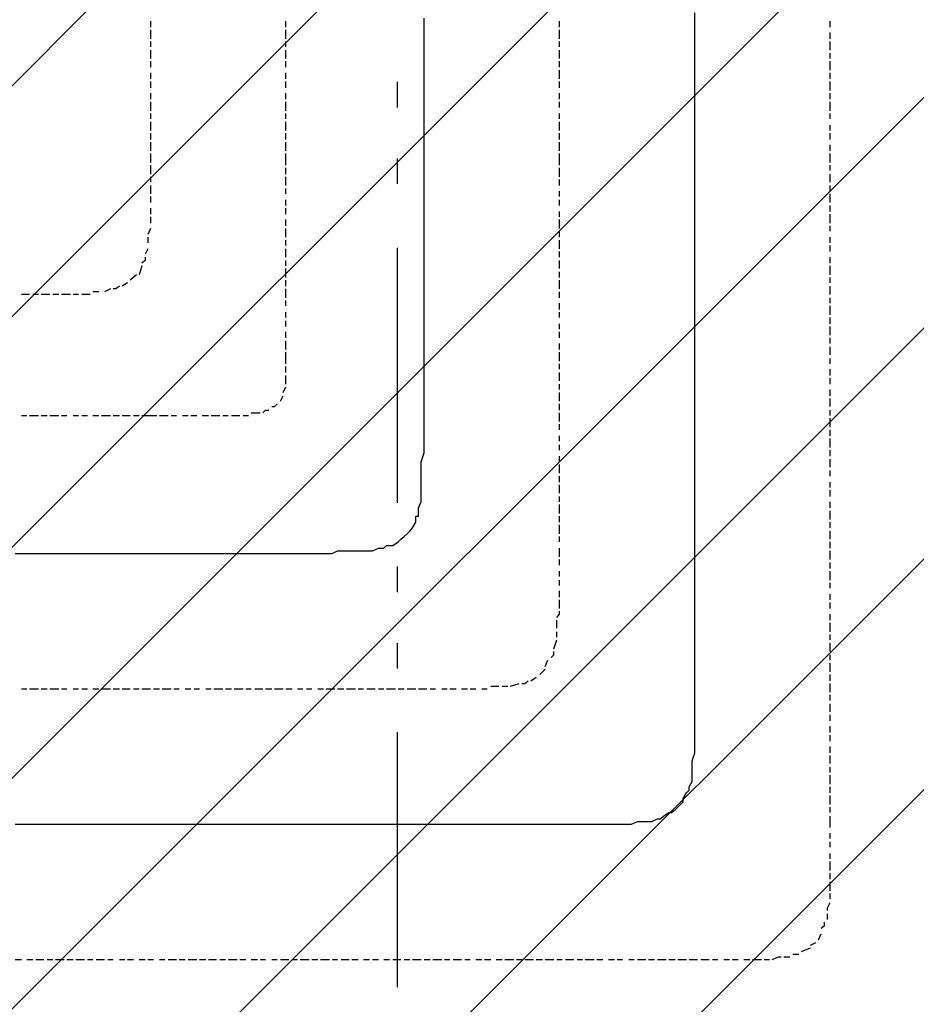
# Model space of a CAD drawing. Extents: x 997 to 109698, y 921 to 94021.
# Tile 626 of 656: x 32042 to 33360, y 48575 to 50023. Entities that reach past the tile are written whole.
import ezdxf

# ---------------------------------------------------------------- set-up
doc = ezdxf.new("R2010")
doc.units = 0
doc.header["$MEASUREMENT"] = 0
for name, color, linetype in [('12', 7, 'CONTINUOUS'), ('28', 7, 'CONTINUOUS'), ('40', 7, 'CONTINUOUS')]:
    doc.layers.add(name, color=color, linetype=linetype)

msp = doc.modelspace()

# ---------------------------------------------------------------- linework, layer by layer
at = {"layer": '12', "color": 5}
for p, q in [((32636.630503, 50015.563401), (32636.630503, 50024.563401)), ((33034.630503, 50020.563401), (33034.630503, 50032.563401)), ((32636.630503, 50007.563401), (32636.630503, 50015.563401)), ((33034.630503, 50015.563401), (33034.630503, 50020.563401)), ((33034.630503, 50007.563401), (33034.630503, 50015.563401)), ((32636.630503, 49994.563401), (32636.630503, 50007.563401)), ((33034.630503, 49999.563401), (33034.630503, 50007.563401)), ((33034.630503, 49986.563401), (33034.630503, 49999.563401)), ((32636.630503, 49986.563401), (32636.630503, 49994.563401)), ((32636.630503, 49977.563401), (32636.630503, 49986.563401)), ((33034.630503, 49977.563401), (33034.630503, 49986.563401)), ((32636.630503, 49965.563401), (32636.630503, 49977.563401)), ((33034.630503, 49969.563401), (33034.630503, 49977.563401)), ((33034.630503, 49956.563401), (33034.630503, 49969.563401)), ((32636.630503, 49956.563401), (32636.630503, 49965.563401)), ((32636.630503, 49948.563401), (32636.630503, 49956.563401)), ((33034.630503, 49948.563401), (33034.630503, 49956.563401)), ((32636.630503, 49935.563401), (32636.630503, 49948.563401)), ((33034.630503, 49935.563401), (33034.630503, 49948.563401)), ((32636.630503, 49927.563401), (32636.630503, 49935.563401)), ((32636.630503, 49918.563401), (32636.630503, 49927.563401)), ((33034.630503, 49927.563401), (33034.630503, 49935.563401)), ((33034.630503, 49918.563401), (33034.630503, 49927.563401)), ((32636.630503, 49905.563401), (32636.630503, 49918.563401)), ((33034.630503, 49905.563401), (33034.630503, 49918.563401)), ((32636.630503, 49897.563401), (32636.630503, 49905.563401)), ((32636.630503, 49884.563401), (32636.630503, 49897.563401)), ((33034.630503, 49897.563401), (33034.630503, 49905.563401)), ((33034.630503, 49888.563401), (33034.630503, 49897.563401)), ((32636.630503, 49876.563401), (32636.630503, 49884.563401)), ((33034.630503, 49876.563401), (33034.630503, 49888.563401)), ((32636.630503, 49867.563401), (32636.630503, 49876.563401)), ((32636.630503, 49855.563401), (32636.630503, 49867.563401)), ((33034.630503, 49867.563401), (33034.630503, 49876.563401)), ((33034.630503, 49859.563401), (33034.630503, 49867.563401)), ((32636.630503, 49846.563401), (32636.630503, 49855.563401)), ((33034.630503, 49846.563401), (33034.630503, 49859.563401)), ((32636.630503, 49838.563401), (32636.630503, 49846.563401)), ((32636.630503, 49825.563401), (32636.630503, 49838.563401)), ((33034.630503, 49838.563401), (33034.630503, 49846.563401)), ((33034.630503, 49825.563401), (33034.630503, 49838.563401)), ((32636.630503, 49817.563401), (32636.630503, 49825.563401)), ((33034.630503, 49817.563401), (33034.630503, 49825.563401)), ((32636.630503, 49808.563401), (32636.630503, 49817.563401)), ((32636.630503, 49795.563401), (32636.630503, 49808.563401)), ((33034.630503, 49808.563401), (33034.630503, 49817.563401)), ((33034.630503, 49795.563401), (33034.630503, 49808.563401)), ((32636.630503, 49787.563401), (32636.630503, 49795.563401)), ((33034.630503, 49787.563401), (33034.630503, 49795.563401)), ((32636.630503, 49774.563401), (32636.630503, 49787.563401)), ((33034.630503, 49778.563401), (33034.630503, 49787.563401)), ((33034.630503, 49766.563401), (33034.630503, 49778.563401)), ((32636.630503, 49766.563401), (32636.630503, 49774.563401)), ((32636.630503, 49757.563401), (32636.630503, 49766.563401)), ((33034.630503, 49757.563401), (33034.630503, 49766.563401)), ((32636.630503, 49745.563401), (32636.630503, 49757.563401)), ((33034.630503, 49749.563401), (33034.630503, 49757.563401)), ((33034.630503, 49736.563401), (33034.630503, 49749.563401)), ((32636.630503, 49736.563401), (32636.630503, 49745.563401)), ((32636.630503, 49728.563401), (32636.630503, 49736.563401)), ((33034.630503, 49728.563401), (33034.630503, 49736.563401)), ((32636.630503, 49715.563401), (32636.630503, 49728.563401)), ((33034.630503, 49715.563401), (33034.630503, 49728.563401)), ((32636.630503, 49706.563401), (32636.630503, 49715.563401)), ((32636.630503, 49698.563401), (32636.630503, 49706.563401)), ((33034.630503, 49706.563401), (33034.630503, 49715.563401)), ((33034.630503, 49698.563401), (33034.630503, 49706.563401)), ((32636.630503, 49685.563401), (32636.630503, 49698.563401)), ((33034.630503, 49685.563401), (33034.630503, 49698.563401)), ((32636.630503, 49677.563401), (32636.630503, 49685.563401)), ((32636.630503, 49664.563401), (32636.630503, 49677.563401)), ((33034.630503, 49677.563401), (33034.630503, 49685.563401)), ((33034.630503, 49668.563401), (33034.630503, 49677.563401)), ((32636.630503, 49656.563401), (32636.630503, 49664.563401)), ((33034.630503, 49656.563401), (33034.630503, 49668.563401)), ((32636.630503, 49647.563401), (32636.630503, 49656.563401)), ((32636.630503, 49635.563401), (32636.630503, 49647.563401)), ((33034.630503, 49647.563401), (33034.630503, 49656.563401)), ((33034.630503, 49639.563401), (33034.630503, 49647.563401)), ((32636.630503, 49626.563401), (32636.630503, 49635.563401)), ((33034.630503, 49626.563401), (33034.630503, 49639.563401)), ((32636.630503, 49618.563401), (32636.630503, 49626.563401)), ((33034.630503, 49618.563401), (33034.630503, 49626.563401)), ((32636.630503, 49609.563401), (32636.630503, 49618.563401)), ((32636.630503, 49596.563401), (32636.630503, 49609.563401)), ((33034.630503, 49605.563401), (33034.630503, 49618.563401)), ((33034.630503, 49596.563401), (33034.630503, 49605.563401)), ((32636.630503, 49588.563401), (32636.630503, 49596.563401)), ((33034.630503, 49588.563401), (33034.630503, 49596.563401)), ((32636.630503, 49575.563401), (32636.630503, 49588.563401)), ((32636.630503, 49567.563401), (32636.630503, 49575.563401)), ((33034.630503, 49575.563401), (33034.630503, 49588.563401)), ((33034.630503, 49567.563401), (33034.630503, 49575.563401)), ((32636.630503, 49558.563401), (32636.630503, 49567.563401)), ((33034.630503, 49558.563401), (33034.630503, 49567.563401)), ((32636.630503, 49546.563401), (32636.630503, 49558.563401)), ((32636.630503, 49537.563401), (32636.630503, 49546.563401)), ((33034.630503, 49546.563401), (33034.630503, 49558.563401)), ((33034.630503, 49537.563401), (33034.630503, 49546.563401)), ((32636.630503, 49529.563401), (32636.630503, 49537.563401)), ((33034.630503, 49529.563401), (33034.630503, 49537.563401)), ((32636.630503, 49516.563401), (32636.630503, 49529.563401)), ((33034.630503, 49516.563401), (33034.630503, 49529.563401)), ((32636.630503, 49508.563401), (32636.630503, 49516.563401)), ((32636.630503, 49499.563401), (32636.630503, 49508.563401)), ((33034.630503, 49508.563401), (33034.630503, 49516.563401)), ((33034.630503, 49495.563401), (33034.630503, 49508.563401)), ((32636.630503, 49486.563401), (32636.630503, 49499.563401)), ((33034.630503, 49486.563401), (33034.630503, 49495.563401)), ((32636.630503, 49478.563401), (32636.630503, 49486.563401)), ((32636.630503, 49465.563401), (32636.630503, 49478.563401)), ((33034.630503, 49478.563401), (33034.630503, 49486.563401)), ((33034.630503, 49465.563401), (33034.630503, 49478.563401)), ((32636.630503, 49457.563401), (32636.630503, 49465.563401)), ((33034.630503, 49457.563401), (33034.630503, 49465.563401)), ((32636.630503, 49448.563401), (32636.630503, 49457.563401)), ((32636.630503, 49440.563401), (32636.630503, 49448.563401)), ((33034.630503, 49448.563401), (33034.630503, 49457.563401)), ((33034.630503, 49436.563401), (33034.630503, 49448.563401)), ((32636.630503, 49431.563401), (32636.630503, 49440.563401)), ((32636.630503, 49423.563401), (32636.630503, 49431.563401)), ((33034.630503, 49427.563401), (33034.630503, 49436.563401)), ((32636.630503, 49414.563401), (32636.630503, 49423.563401)), ((33034.630503, 49419.563401), (33034.630503, 49427.563401)), ((33034.630503, 49406.563401), (33034.630503, 49419.563401)), ((32636.630503, 49402.563401), (32636.630503, 49414.563401)), ((32636.630503, 49393.563401), (32636.630503, 49402.563401)), ((33034.630503, 49397.563401), (33034.630503, 49406.563401)), ((32636.630503, 49385.563401), (32636.630503, 49393.563401)), ((33034.630503, 49389.563401), (33034.630503, 49397.563401)), ((33034.630503, 49376.563401), (33034.630503, 49389.563401)), ((32632.630503, 49372.563401), (32636.630503, 49385.563401)), ((32632.630503, 49364.563401), (32632.630503, 49372.563401)), ((33034.630503, 49368.563401), (33034.630503, 49376.563401)), ((32632.630503, 49351.563401), (32632.630503, 49364.563401)), ((33034.630503, 49355.563401), (33034.630503, 49368.563401)), ((32632.630503, 49342.563401), (32632.630503, 49351.563401)), ((33034.630503, 49347.563401), (33034.630503, 49355.563401)), ((33034.630503, 49338.563401), (33034.630503, 49347.563401)), ((32632.630503, 49334.563401), (32632.630503, 49342.563401)), ((32632.630503, 49321.563401), (32632.630503, 49334.563401)), ((33034.630503, 49326.563401), (33034.630503, 49338.563401)), ((32632.630503, 49313.563401), (32632.630503, 49321.563401)), ((33034.630503, 49317.563401), (33034.630503, 49326.563401)), ((33034.630503, 49309.563401), (33034.630503, 49317.563401)), ((32628.630503, 49304.563401), (32632.630503, 49313.563401)), ((32628.630503, 49292.563401), (32628.630503, 49304.563401)), ((33034.630503, 49296.563401), (33034.630503, 49309.563401)), ((33034.630503, 49287.563401), (33034.630503, 49296.563401)), ((33034.630503, 49279.563401), (33034.630503, 49287.563401)), ((32619.630503, 49275.563401), (32624.630503, 49283.563401)), ((33034.630503, 49266.563401), (33034.630503, 49279.563401)), ((32607.630503, 49262.563401), (32611.630503, 49266.563401)), ((33034.630503, 49258.563401), (33034.630503, 49266.563401)), ((33034.630503, 49245.563401), (33034.630503, 49258.563401)), ((32560.630503, 49241.563401), (32569.630503, 49245.563401)), ((32569.630503, 49245.563401), (32577.630503, 49245.563401)), ((32590.630503, 49249.563401), (32598.630503, 49254.563401)), ((33034.630503, 49237.563401), (33034.630503, 49245.563401)), ((32035.630503, 49237.563401), (32044.630503, 49237.563401)), ((32044.630503, 49237.563401), (32056.630503, 49237.563401)), ((32056.630503, 49237.563401), (32065.630503, 49237.563401)), ((32065.630503, 49237.563401), (32077.630503, 49237.563401)), ((32077.630503, 49237.563401), (32086.630503, 49237.563401)), ((32086.630503, 49237.563401), (32094.630503, 49237.563401)), ((32094.630503, 49237.563401), (32107.630503, 49237.563401)), ((32107.630503, 49237.563401), (32116.630503, 49237.563401)), ((32116.630503, 49237.563401), (32124.630503, 49237.563401)), ((32124.630503, 49237.563401), (32137.630503, 49237.563401)), ((32137.630503, 49237.563401), (32145.630503, 49237.563401)), ((32145.630503, 49237.563401), (32154.630503, 49237.563401)), ((32154.630503, 49237.563401), (32166.630503, 49237.563401)), ((32166.630503, 49237.563401), (32175.630503, 49237.563401)), ((32175.630503, 49237.563401), (32188.630503, 49237.563401)), ((32188.630503, 49237.563401), (32196.630503, 49237.563401)), ((32196.630503, 49237.563401), (32204.630503, 49237.563401)), ((32204.630503, 49237.563401), (32217.630503, 49237.563401)), ((32217.630503, 49237.563401), (32226.630503, 49237.563401)), ((32226.630503, 49237.563401), (32234.630503, 49237.563401)), ((32234.630503, 49237.563401), (32247.630503, 49237.563401)), ((32247.630503, 49237.563401), (32255.630503, 49237.563401)), ((32255.630503, 49237.563401), (32264.630503, 49237.563401)), ((32264.630503, 49237.563401), (32276.630503, 49237.563401)), ((32276.630503, 49237.563401), (32285.630503, 49237.563401)), ((32285.630503, 49237.563401), (32293.630503, 49237.563401)), ((32293.630503, 49237.563401), (32306.630503, 49237.563401)), ((32306.630503, 49237.563401), (32315.630503, 49237.563401)), ((32315.630503, 49237.563401), (32327.630503, 49237.563401)), ((32327.630503, 49237.563401), (32336.630503, 49237.563401)), ((32336.630503, 49237.563401), (32344.630503, 49237.563401)), ((32344.630503, 49237.563401), (32357.630503, 49237.563401)), ((32357.630503, 49237.563401), (32365.630503, 49237.563401)), ((32365.630503, 49237.563401), (32374.630503, 49237.563401)), ((32374.630503, 49237.563401), (32387.630503, 49237.563401)), ((32387.630503, 49237.563401), (32395.630503, 49237.563401)), ((32395.630503, 49237.563401), (32403.630503, 49237.563401)), ((32403.630503, 49237.563401), (32416.630503, 49237.563401)), ((32416.630503, 49237.563401), (32425.630503, 49237.563401)), ((32425.630503, 49237.563401), (32433.630503, 49237.563401)), ((32433.630503, 49237.563401), (32442.630503, 49237.563401)), ((32442.630503, 49237.563401), (32450.630503, 49237.563401)), ((32450.630503, 49237.563401), (32458.630503, 49237.563401)), ((32458.630503, 49237.563401), (32471.630503, 49237.563401)), ((32471.630503, 49237.563401), (32480.630503, 49237.563401)), ((32480.630503, 49237.563401), (32488.630503, 49237.563401)), ((32488.630503, 49237.563401), (32501.630503, 49237.563401)), ((32501.630503, 49237.563401), (32509.630503, 49241.563401)), ((32509.630503, 49241.563401), (32518.630503, 49241.563401)), ((32518.630503, 49241.563401), (32530.630503, 49241.563401)), ((32530.630503, 49241.563401), (32539.630503, 49241.563401)), ((32539.630503, 49241.563401), (32547.630503, 49241.563401)), ((32547.630503, 49241.563401), (32560.630503, 49241.563401)), ((33034.630503, 49228.563401), (33034.630503, 49237.563401)), ((33034.630503, 49215.563401), (33034.630503, 49228.563401)), ((33034.630503, 49207.563401), (33034.630503, 49215.563401)), ((33034.630503, 49198.563401), (33034.630503, 49207.563401)), ((33034.630503, 49186.563401), (33034.630503, 49198.563401)), ((33034.630503, 49177.563401), (33034.630503, 49186.563401)), ((33034.630503, 49169.563401), (33034.630503, 49177.563401)), ((33034.630503, 49156.563401), (33034.630503, 49169.563401)), ((33034.630503, 49148.563401), (33034.630503, 49156.563401)), ((33034.630503, 49135.563401), (33034.630503, 49148.563401)), ((33034.630503, 49127.563401), (33034.630503, 49135.563401)), ((33034.630503, 49118.563401), (33034.630503, 49127.563401)), ((33034.630503, 49105.563401), (33034.630503, 49118.563401)), ((33034.630503, 49097.563401), (33034.630503, 49105.563401)), ((33034.630503, 49088.563401), (33034.630503, 49097.563401)), ((33034.630503, 49076.563401), (33034.630503, 49088.563401)), ((33034.630503, 49067.563401), (33034.630503, 49076.563401)), ((33034.630503, 49059.563401), (33034.630503, 49067.563401)), ((33034.630503, 49046.563401), (33034.630503, 49059.563401)), ((33034.630503, 49038.563401), (33034.630503, 49046.563401)), ((33034.630503, 49033.563401), (33034.630503, 49038.563401)), ((33034.630503, 49025.563401), (33034.630503, 49033.563401)), ((33034.630503, 49012.563401), (33034.630503, 49025.563401)), ((33034.630503, 49004.563401), (33034.630503, 49012.563401)), ((33034.630503, 48991.563401), (33034.630503, 49004.563401)), ((33034.630503, 48983.563401), (33034.630503, 48991.563401)), ((33034.630503, 48974.563401), (33034.630503, 48983.563401)), ((33034.630503, 48961.563401), (33034.630503, 48974.563401)), ((33034.630503, 48953.563401), (33034.630503, 48961.563401)), ((33034.630503, 48944.563401), (33034.630503, 48953.563401)), ((33030.630503, 48932.563401), (33034.630503, 48944.563401)), ((33030.630503, 48923.563401), (33030.630503, 48932.563401)), ((33030.630503, 48915.563401), (33030.630503, 48923.563401)), ((33030.630503, 48902.563401), (33030.630503, 48915.563401)), ((33026.630503, 48894.563401), (33030.630503, 48902.563401)), ((33017.630503, 48877.563401), (33022.630503, 48885.563401)), ((33005.630503, 48860.563401), (33013.630503, 48868.563401)), ((32988.630503, 48851.563401), (32996.630503, 48856.563401)), ((32035.630503, 48839.563401), (32044.630503, 48839.563401)), ((32044.630503, 48839.563401), (32056.630503, 48839.563401)), ((32056.630503, 48839.563401), (32065.630503, 48839.563401)), ((32065.630503, 48839.563401), (32077.630503, 48839.563401)), ((32077.630503, 48839.563401), (32086.630503, 48839.563401)), ((32086.630503, 48839.563401), (32094.630503, 48839.563401)), ((32094.630503, 48839.563401), (32107.630503, 48839.563401)), ((32107.630503, 48839.563401), (32116.630503, 48839.563401)), ((32116.630503, 48839.563401), (32124.630503, 48839.563401)), ((32124.630503, 48839.563401), (32137.630503, 48839.563401)), ((32137.630503, 48839.563401), (32145.630503, 48839.563401)), ((32145.630503, 48839.563401), (32154.630503, 48839.563401)), ((32154.630503, 48839.563401), (32166.630503, 48839.563401)), ((32166.630503, 48839.563401), (32175.630503, 48839.563401)), ((32175.630503, 48839.563401), (32188.630503, 48839.563401)), ((32188.630503, 48839.563401), (32196.630503, 48839.563401)), ((32196.630503, 48839.563401), (32204.630503, 48839.563401)), ((32204.630503, 48839.563401), (32217.630503, 48839.563401)), ((32217.630503, 48839.563401), (32226.630503, 48839.563401)), ((32226.630503, 48839.563401), (32234.630503, 48839.563401)), ((32234.630503, 48839.563401), (32247.630503, 48839.563401)), ((32247.630503, 48839.563401), (32255.630503, 48839.563401)), ((32255.630503, 48839.563401), (32264.630503, 48839.563401)), ((32264.630503, 48839.563401), (32276.630503, 48839.563401)), ((32276.630503, 48839.563401), (32285.630503, 48839.563401)), ((32285.630503, 48839.563401), (32293.630503, 48839.563401)), ((32293.630503, 48839.563401), (32306.630503, 48839.563401)), ((32306.630503, 48839.563401), (32315.630503, 48839.563401)), ((32315.630503, 48839.563401), (32327.630503, 48839.563401)), ((32327.630503, 48839.563401), (32336.630503, 48839.563401)), ((32336.630503, 48839.563401), (32344.630503, 48839.563401)), ((32344.630503, 48839.563401), (32357.630503, 48839.563401)), ((32357.630503, 48839.563401), (32365.630503, 48839.563401)), ((32365.630503, 48839.563401), (32374.630503, 48839.563401)), ((32374.630503, 48839.563401), (32387.630503, 48839.563401)), ((32387.630503, 48839.563401), (32395.630503, 48839.563401)), ((32395.630503, 48839.563401), (32403.630503, 48839.563401)), ((32403.630503, 48839.563401), (32416.630503, 48839.563401)), ((32416.630503, 48839.563401), (32425.630503, 48839.563401)), ((32425.630503, 48839.563401), (32437.630503, 48839.563401)), ((32437.630503, 48839.563401), (32446.630503, 48839.563401)), ((32446.630503, 48839.563401), (32454.630503, 48839.563401)), ((32454.630503, 48839.563401), (32467.630503, 48839.563401)), ((32467.630503, 48839.563401), (32475.630503, 48839.563401)), ((32475.630503, 48839.563401), (32484.630503, 48839.563401)), ((32484.630503, 48839.563401), (32497.630503, 48839.563401)), ((32497.630503, 48839.563401), (32505.630503, 48839.563401)), ((32505.630503, 48839.563401), (32514.630503, 48839.563401)), ((32514.630503, 48839.563401), (32526.630503, 48839.563401)), ((32526.630503, 48839.563401), (32535.630503, 48839.563401)), ((32535.630503, 48839.563401), (32547.630503, 48839.563401)), ((32547.630503, 48839.563401), (32556.630503, 48839.563401)), ((32556.630503, 48839.563401), (32564.630503, 48839.563401)), ((32564.630503, 48839.563401), (32577.630503, 48839.563401)), ((32577.630503, 48839.563401), (32585.630503, 48839.563401)), ((32585.630503, 48839.563401), (32594.630503, 48839.563401)), ((32594.630503, 48839.563401), (32607.630503, 48839.563401)), ((32607.630503, 48839.563401), (32615.630503, 48839.563401)), ((32615.630503, 48839.563401), (32624.630503, 48839.563401)), ((32624.630503, 48839.563401), (32636.630503, 48839.563401)), ((32636.630503, 48839.563401), (32645.630503, 48839.563401)), ((32645.630503, 48839.563401), (32657.630503, 48839.563401)), ((32657.630503, 48839.563401), (32666.630503, 48839.563401)), ((32666.630503, 48839.563401), (32674.630503, 48839.563401)), ((32674.630503, 48839.563401), (32687.630503, 48839.563401)), ((32687.630503, 48839.563401), (32696.630503, 48839.563401)), ((32696.630503, 48839.563401), (32704.630503, 48839.563401)), ((32704.630503, 48839.563401), (32717.630503, 48839.563401)), ((32717.630503, 48839.563401), (32725.630503, 48839.563401)), ((32725.630503, 48839.563401), (32734.630503, 48839.563401)), ((32734.630503, 48839.563401), (32746.630503, 48839.563401)), ((32746.630503, 48839.563401), (32755.630503, 48839.563401)), ((32755.630503, 48839.563401), (32768.630503, 48839.563401)), ((32768.630503, 48839.563401), (32776.630503, 48839.563401)), ((32776.630503, 48839.563401), (32784.630503, 48839.563401)), ((32784.630503, 48839.563401), (32797.630503, 48839.563401)), ((32797.630503, 48839.563401), (32806.630503, 48839.563401)), ((32806.630503, 48839.563401), (32814.630503, 48839.563401)), ((32814.630503, 48839.563401), (32827.630503, 48839.563401)), ((32827.630503, 48839.563401), (32835.630503, 48839.563401)), ((32835.630503, 48839.563401), (32839.630503, 48839.563401)), ((32839.630503, 48839.563401), (32848.630503, 48839.563401)), ((32848.630503, 48839.563401), (32861.630503, 48839.563401)), ((32861.630503, 48839.563401), (32869.630503, 48839.563401)), ((32869.630503, 48839.563401), (32878.630503, 48839.563401)), ((32878.630503, 48839.563401), (32890.630503, 48839.563401)), ((32890.630503, 48839.563401), (32899.630503, 48839.563401)), ((32899.630503, 48839.563401), (32911.630503, 48839.563401)), ((32911.630503, 48839.563401), (32920.630503, 48839.563401)), ((32920.630503, 48839.563401), (32928.630503, 48839.563401)), ((32928.630503, 48839.563401), (32941.630503, 48839.563401)), ((32941.630503, 48839.563401), (32950.630503, 48843.563401)), ((32950.630503, 48843.563401), (32958.630503, 48843.563401)), ((32958.630503, 48843.563401), (32971.630503, 48843.563401)), ((32971.630503, 48843.563401), (32979.630503, 48847.563401))]:
    msp.add_line(p, q, dxfattribs=at)
at = {"layer": '12', "color": 1}
for p, q in [((32234.630503, 50020.563401), (32234.630503, 50011.563401)), ((32433.630503, 50011.563401), (32433.630503, 50020.563401)), ((32835.630503, 50011.563401), (32835.630503, 50020.563401)), ((33233.630503, 50011.563401), (33233.630503, 50020.563401)), ((32234.630503, 50007.563401), (32234.630503, 49994.563401)), ((32433.630503, 49994.563401), (32433.630503, 50007.563401)), ((32835.630503, 49994.563401), (32835.630503, 50007.563401)), ((33233.630503, 49994.563401), (33233.630503, 50003.563401)), ((32234.630503, 49990.563401), (32234.630503, 49982.563401)), ((32433.630503, 49982.563401), (32433.630503, 49990.563401)), ((32835.630503, 49982.563401), (32835.630503, 49990.563401)), ((33233.630503, 49977.563401), (33233.630503, 49990.563401)), ((32234.630503, 49977.563401), (32234.630503, 49965.563401)), ((32433.630503, 49965.563401), (32433.630503, 49977.563401)), ((32835.630503, 49965.563401), (32835.630503, 49977.563401)), ((33233.630503, 49965.563401), (33233.630503, 49973.563401)), ((32234.630503, 49961.563401), (32234.630503, 49952.563401)), ((32433.630503, 49952.563401), (32433.630503, 49961.563401)), ((32835.630503, 49952.563401), (32835.630503, 49961.563401)), ((33233.630503, 49948.563401), (33233.630503, 49961.563401)), ((32234.630503, 49944.563401), (32234.630503, 49935.563401)), ((32433.630503, 49935.563401), (32433.630503, 49944.563401)), ((32835.630503, 49935.563401), (32835.630503, 49948.563401)), ((33233.630503, 49935.563401), (33233.630503, 49944.563401)), ((32234.630503, 49931.563401), (32234.630503, 49922.563401)), ((32433.630503, 49922.563401), (32433.630503, 49931.563401)), ((32835.630503, 49922.563401), (32835.630503, 49931.563401)), ((33233.630503, 49918.563401), (33233.630503, 49931.563401)), ((32234.630503, 49914.563401), (32234.630503, 49905.563401)), ((32433.630503, 49905.563401), (32433.630503, 49914.563401)), ((32835.630503, 49905.563401), (32835.630503, 49914.563401)), ((33233.630503, 49905.563401), (33233.630503, 49914.563401)), ((32234.630503, 49901.563401), (32234.630503, 49888.563401)), ((32433.630503, 49888.563401), (32433.630503, 49901.563401)), ((32835.630503, 49893.563401), (32835.630503, 49901.563401)), ((33233.630503, 49888.563401), (33233.630503, 49901.563401)), ((32234.630503, 49884.563401), (32234.630503, 49876.563401)), ((32433.630503, 49876.563401), (32433.630503, 49884.563401)), ((32835.630503, 49876.563401), (32835.630503, 49884.563401)), ((33233.630503, 49876.563401), (33233.630503, 49884.563401)), ((32234.630503, 49872.563401), (32234.630503, 49859.563401)), ((32433.630503, 49859.563401), (32433.630503, 49872.563401)), ((32835.630503, 49859.563401), (32835.630503, 49872.563401)), ((33233.630503, 49859.563401), (33233.630503, 49867.563401)), ((32234.630503, 49855.563401), (32234.630503, 49846.563401)), ((32433.630503, 49846.563401), (32433.630503, 49855.563401)), ((32835.630503, 49846.563401), (32835.630503, 49855.563401)), ((33233.630503, 49846.563401), (33233.630503, 49855.563401)), ((32234.630503, 49842.563401), (32234.630503, 49829.563401)), ((32433.630503, 49829.563401), (32433.630503, 49842.563401)), ((32835.630503, 49829.563401), (32835.630503, 49842.563401)), ((33233.630503, 49829.563401), (33233.630503, 49838.563401)), ((32234.630503, 49825.563401), (32234.630503, 49817.563401)), ((32433.630503, 49817.563401), (32433.630503, 49825.563401)), ((32835.630503, 49817.563401), (32835.630503, 49825.563401)), ((33233.630503, 49812.563401), (33233.630503, 49825.563401)), ((32234.630503, 49817.563401), (32234.630503, 49812.563401)), ((32234.630503, 49808.563401), (32234.630503, 49795.563401)), ((32433.630503, 49808.563401), (32433.630503, 49817.563401)), ((32835.630503, 49808.563401), (32835.630503, 49817.563401)), ((33233.630503, 49800.563401), (33233.630503, 49808.563401)), ((32433.630503, 49795.563401), (32433.630503, 49804.563401)), ((32835.630503, 49791.563401), (32835.630503, 49804.563401)), ((33233.630503, 49783.563401), (33233.630503, 49795.563401)), ((32234.630503, 49791.563401), (32234.630503, 49783.563401)), ((32234.630503, 49778.563401), (32234.630503, 49766.563401)), ((32433.630503, 49778.563401), (32433.630503, 49791.563401)), ((32835.630503, 49778.563401), (32835.630503, 49787.563401)), ((33233.630503, 49770.563401), (33233.630503, 49778.563401)), ((32433.630503, 49766.563401), (32433.630503, 49774.563401)), ((32835.630503, 49762.563401), (32835.630503, 49770.563401)), ((33233.630503, 49753.563401), (33233.630503, 49766.563401)), ((32234.630503, 49762.563401), (32234.630503, 49753.563401)), ((32433.630503, 49749.563401), (32433.630503, 49757.563401)), ((32835.630503, 49749.563401), (32835.630503, 49757.563401)), ((33233.630503, 49740.563401), (33233.630503, 49749.563401)), ((32234.630503, 49745.563401), (32234.630503, 49736.563401)), ((32433.630503, 49736.563401), (32433.630503, 49745.563401)), ((32835.630503, 49732.563401), (32835.630503, 49740.563401)), ((33233.630503, 49723.563401), (33233.630503, 49736.563401)), ((32234.630503, 49732.563401), (32234.630503, 49723.563401)), ((32433.630503, 49719.563401), (32433.630503, 49728.563401)), ((32835.630503, 49715.563401), (32835.630503, 49728.563401)), ((32234.630503, 49715.563401), (32230.630503, 49706.563401)), ((32433.630503, 49702.563401), (32433.630503, 49715.563401)), ((32835.630503, 49702.563401), (32835.630503, 49711.563401)), ((33233.630503, 49711.563401), (33233.630503, 49719.563401)), ((32230.630503, 49702.563401), (32230.630503, 49694.563401)), ((32433.630503, 49690.563401), (32433.630503, 49698.563401)), ((32835.630503, 49685.563401), (32835.630503, 49698.563401)), ((33233.630503, 49694.563401), (33233.630503, 49702.563401)), ((32230.630503, 49685.563401), (32226.630503, 49677.563401)), ((32433.630503, 49673.563401), (32433.630503, 49685.563401)), ((32835.630503, 49673.563401), (32835.630503, 49681.563401)), ((33233.630503, 49681.563401), (33233.630503, 49690.563401)), ((32433.630503, 49660.563401), (32433.630503, 49668.563401)), ((32835.630503, 49656.563401), (32835.630503, 49668.563401)), ((33233.630503, 49664.563401), (33233.630503, 49673.563401)), ((32213.630503, 49647.563401), (32204.630503, 49639.563401)), ((32221.630503, 49660.563401), (32217.630503, 49647.563401)), ((32433.630503, 49643.563401), (32433.630503, 49656.563401)), ((32835.630503, 49643.563401), (32835.630503, 49651.563401)), ((33233.630503, 49647.563401), (33233.630503, 49660.563401)), ((32200.630503, 49635.563401), (32192.630503, 49630.563401)), ((32433.630503, 49630.563401), (32433.630503, 49639.563401)), ((32835.630503, 49626.563401), (32835.630503, 49639.563401)), ((33233.630503, 49635.563401), (33233.630503, 49643.563401)), ((32158.630503, 49622.563401), (32149.630503, 49622.563401)), ((32175.630503, 49626.563401), (32166.630503, 49622.563401)), ((32433.630503, 49613.563401), (32433.630503, 49626.563401)), ((32835.630503, 49613.563401), (32835.630503, 49622.563401)), ((33233.630503, 49618.563401), (33233.630503, 49630.563401)), ((32056.630503, 49618.563401), (32044.630503, 49618.563401)), ((32069.630503, 49618.563401), (32061.630503, 49618.563401)), ((32086.630503, 49618.563401), (32073.630503, 49618.563401)), ((32099.630503, 49618.563401), (32090.630503, 49618.563401)), ((32116.630503, 49618.563401), (32103.630503, 49618.563401)), ((32128.630503, 49618.563401), (32120.630503, 49618.563401)), ((32145.630503, 49618.563401), (32133.630503, 49618.563401)), ((32433.630503, 49601.563401), (32433.630503, 49609.563401)), ((32835.630503, 49596.563401), (32835.630503, 49605.563401)), ((33233.630503, 49605.563401), (33233.630503, 49613.563401)), ((32433.630503, 49584.563401), (32433.630503, 49592.563401)), ((32835.630503, 49584.563401), (32835.630503, 49592.563401)), ((33233.630503, 49588.563401), (33233.630503, 49601.563401)), ((32433.630503, 49571.563401), (32433.630503, 49579.563401)), ((32835.630503, 49567.563401), (32835.630503, 49575.563401)), ((33233.630503, 49575.563401), (33233.630503, 49584.563401)), ((32433.630503, 49554.563401), (32433.630503, 49563.563401)), ((32835.630503, 49554.563401), (32835.630503, 49563.563401)), ((33233.630503, 49558.563401), (33233.630503, 49571.563401)), ((32433.630503, 49537.563401), (32433.630503, 49550.563401)), ((32835.630503, 49537.563401), (32835.630503, 49546.563401)), ((33233.630503, 49546.563401), (33233.630503, 49554.563401)), ((32433.630503, 49529.563401), (32433.630503, 49533.563401)), ((32835.630503, 49520.563401), (32835.630503, 49533.563401)), ((33233.630503, 49529.563401), (33233.630503, 49541.563401)), ((32433.630503, 49516.563401), (32433.630503, 49529.563401)), ((33233.630503, 49516.563401), (33233.630503, 49524.563401)), ((32433.630503, 49503.563401), (32433.630503, 49512.563401)), ((32835.630503, 49508.563401), (32835.630503, 49516.563401)), ((32835.630503, 49491.563401), (32835.630503, 49503.563401)), ((33233.630503, 49499.563401), (33233.630503, 49508.563401)), ((32433.630503, 49486.563401), (32433.630503, 49499.563401)), ((33233.630503, 49486.563401), (33233.630503, 49495.563401)), ((32429.630503, 49474.563401), (32433.630503, 49482.563401)), ((32835.630503, 49478.563401), (32835.630503, 49486.563401)), ((32835.630503, 49461.563401), (32835.630503, 49474.563401)), ((33233.630503, 49469.563401), (33233.630503, 49478.563401)), ((32425.630503, 49461.563401), (32429.630503, 49469.563401)), ((33233.630503, 49453.563401), (33233.630503, 49465.563401)), ((32835.630503, 49448.563401), (32835.630503, 49457.563401)), ((33233.630503, 49440.563401), (33233.630503, 49448.563401)), ((32044.630503, 49440.563401), (32052.630503, 49440.563401)), ((32056.630503, 49440.563401), (32069.630503, 49440.563401)), ((32073.630503, 49440.563401), (32082.630503, 49440.563401)), ((32086.630503, 49440.563401), (32099.630503, 49440.563401)), ((32103.630503, 49440.563401), (32111.630503, 49440.563401)), ((32120.630503, 49440.563401), (32128.630503, 49440.563401)), ((32133.630503, 49440.563401), (32141.630503, 49440.563401)), ((32149.630503, 49440.563401), (32158.630503, 49440.563401)), ((32162.630503, 49440.563401), (32175.630503, 49440.563401)), ((32179.630503, 49440.563401), (32188.630503, 49440.563401)), ((32192.630503, 49440.563401), (32204.630503, 49440.563401)), ((32209.630503, 49440.563401), (32217.630503, 49440.563401)), ((32221.630503, 49440.563401), (32234.630503, 49440.563401)), ((32234.630503, 49440.563401), (32243.630503, 49440.563401)), ((32247.630503, 49440.563401), (32260.630503, 49440.563401)), ((32264.630503, 49440.563401), (32272.630503, 49440.563401)), ((32281.630503, 49440.563401), (32289.630503, 49440.563401)), ((32293.630503, 49440.563401), (32302.630503, 49440.563401)), ((32310.630503, 49440.563401), (32319.630503, 49440.563401)), ((32323.630503, 49440.563401), (32336.630503, 49440.563401)), ((32340.630503, 49440.563401), (32348.630503, 49440.563401)), ((32353.630503, 49440.563401), (32365.630503, 49440.563401)), ((32370.630503, 49440.563401), (32378.630503, 49440.563401)), ((32382.630503, 49444.563401), (32395.630503, 49444.563401)), ((32835.630503, 49431.563401), (32835.630503, 49444.563401)), ((33233.630503, 49423.563401), (33233.630503, 49436.563401)), ((32835.630503, 49419.563401), (32835.630503, 49427.563401)), ((33233.630503, 49410.563401), (33233.630503, 49419.563401)), ((32835.630503, 49402.563401), (32835.630503, 49410.563401)), ((33233.630503, 49393.563401), (33233.630503, 49406.563401)), ((32835.630503, 49389.563401), (32835.630503, 49397.563401)), ((33233.630503, 49380.563401), (33233.630503, 49389.563401)), ((32835.630503, 49372.563401), (32835.630503, 49380.563401)), ((33233.630503, 49364.563401), (33233.630503, 49376.563401)), ((32835.630503, 49355.563401), (32835.630503, 49368.563401)), ((33233.630503, 49351.563401), (33233.630503, 49359.563401)), ((32835.630503, 49342.563401), (32835.630503, 49351.563401)), ((32835.630503, 49326.563401), (32835.630503, 49338.563401)), ((33233.630503, 49334.563401), (33233.630503, 49342.563401)), ((33233.630503, 49321.563401), (33233.630503, 49330.563401)), ((32835.630503, 49313.563401), (32835.630503, 49321.563401)), ((32835.630503, 49296.563401), (32835.630503, 49309.563401)), ((33233.630503, 49304.563401), (33233.630503, 49313.563401)), ((33233.630503, 49287.563401), (33233.630503, 49300.563401)), ((32835.630503, 49283.563401), (32835.630503, 49292.563401)), ((32835.630503, 49266.563401), (32835.630503, 49279.563401)), ((33233.630503, 49275.563401), (33233.630503, 49283.563401)), ((32835.630503, 49254.563401), (32835.630503, 49262.563401)), ((33233.630503, 49258.563401), (33233.630503, 49270.563401)), ((32835.630503, 49237.563401), (32835.630503, 49245.563401)), ((33233.630503, 49245.563401), (33233.630503, 49254.563401)), ((32835.630503, 49232.563401), (32835.630503, 49237.563401)), ((32835.630503, 49220.563401), (32835.630503, 49228.563401)), ((33233.630503, 49228.563401), (33233.630503, 49241.563401)), ((33233.630503, 49215.563401), (33233.630503, 49224.563401)), ((32835.630503, 49203.563401), (32835.630503, 49211.563401)), ((33233.630503, 49198.563401), (33233.630503, 49211.563401)), ((32835.630503, 49190.563401), (32835.630503, 49198.563401)), ((33233.630503, 49186.563401), (33233.630503, 49194.563401)), ((32835.630503, 49173.563401), (32835.630503, 49182.563401)), ((33233.630503, 49169.563401), (33233.630503, 49177.563401)), ((32835.630503, 49156.563401), (32835.630503, 49169.563401)), ((33233.630503, 49156.563401), (33233.630503, 49165.563401)), ((33233.630503, 49139.563401), (33233.630503, 49148.563401)), ((32831.630503, 49127.563401), (32831.630503, 49139.563401)), ((33233.630503, 49122.563401), (33233.630503, 49135.563401)), ((32831.630503, 49114.563401), (32831.630503, 49122.563401)), ((33233.630503, 49110.563401), (33233.630503, 49118.563401)), ((32827.630503, 49097.563401), (32831.630503, 49110.563401)), ((33233.630503, 49093.563401), (33233.630503, 49105.563401)), ((33233.630503, 49080.563401), (33233.630503, 49088.563401)), ((32814.630503, 49071.563401), (32818.630503, 49080.563401)), ((33233.630503, 49063.563401), (33233.630503, 49076.563401)), ((32793.630503, 49050.563401), (32801.630503, 49055.563401)), ((32806.630503, 49059.563401), (32814.630503, 49067.563401)), ((33233.630503, 49050.563401), (33233.630503, 49059.563401)), ((32734.630503, 49042.563401), (32746.630503, 49042.563401)), ((32751.630503, 49042.563401), (32759.630503, 49042.563401)), ((32763.630503, 49042.563401), (32776.630503, 49046.563401)), ((33233.630503, 49033.563401), (33233.630503, 49046.563401)), ((32044.630503, 49038.563401), (32052.630503, 49038.563401)), ((32056.630503, 49038.563401), (32069.630503, 49038.563401)), ((32073.630503, 49038.563401), (32082.630503, 49038.563401)), ((32086.630503, 49038.563401), (32099.630503, 49038.563401)), ((32103.630503, 49038.563401), (32111.630503, 49038.563401)), ((32120.630503, 49038.563401), (32128.630503, 49038.563401)), ((32133.630503, 49038.563401), (32141.630503, 49038.563401)), ((32149.630503, 49038.563401), (32158.630503, 49038.563401)), ((32162.630503, 49038.563401), (32175.630503, 49038.563401)), ((32179.630503, 49038.563401), (32188.630503, 49038.563401)), ((32192.630503, 49038.563401), (32204.630503, 49038.563401)), ((32209.630503, 49038.563401), (32217.630503, 49038.563401)), ((32221.630503, 49038.563401), (32234.630503, 49038.563401)), ((32238.630503, 49038.563401), (32247.630503, 49038.563401)), ((32251.630503, 49038.563401), (32264.630503, 49038.563401)), ((32268.630503, 49038.563401), (32276.630503, 49038.563401)), ((32285.630503, 49038.563401), (32293.630503, 49038.563401)), ((32298.630503, 49038.563401), (32306.630503, 49038.563401)), ((32315.630503, 49038.563401), (32323.630503, 49038.563401)), ((32327.630503, 49038.563401), (32340.630503, 49038.563401)), ((32344.630503, 49038.563401), (32353.630503, 49038.563401)), ((32357.630503, 49038.563401), (32370.630503, 49038.563401)), ((32374.630503, 49038.563401), (32382.630503, 49038.563401)), ((32387.630503, 49038.563401), (32399.630503, 49038.563401)), ((32403.630503, 49038.563401), (32412.630503, 49038.563401)), ((32416.630503, 49038.563401), (32429.630503, 49038.563401)), ((32433.630503, 49038.563401), (32442.630503, 49038.563401)), ((32450.630503, 49038.563401), (32458.630503, 49038.563401)), ((32463.630503, 49038.563401), (32471.630503, 49038.563401)), ((32480.630503, 49038.563401), (32488.630503, 49038.563401)), ((32492.630503, 49038.563401), (32505.630503, 49038.563401)), ((32509.630503, 49038.563401), (32518.630503, 49038.563401)), ((32522.630503, 49038.563401), (32535.630503, 49038.563401)), ((32539.630503, 49038.563401), (32547.630503, 49038.563401)), ((32552.630503, 49038.563401), (32564.630503, 49038.563401)), ((32569.630503, 49038.563401), (32577.630503, 49038.563401)), ((32581.630503, 49038.563401), (32594.630503, 49038.563401)), ((32598.630503, 49038.563401), (32607.630503, 49038.563401)), ((32611.630503, 49038.563401), (32624.630503, 49038.563401)), ((32628.630503, 49038.563401), (32636.630503, 49038.563401)), ((32636.630503, 49038.563401), (32640.630503, 49038.563401)), ((32645.630503, 49038.563401), (32653.630503, 49038.563401)), ((32662.630503, 49038.563401), (32670.630503, 49038.563401)), ((32674.630503, 49038.563401), (32683.630503, 49038.563401)), ((32691.630503, 49038.563401), (32700.630503, 49038.563401)), ((32704.630503, 49038.563401), (32712.630503, 49038.563401)), ((32721.630503, 49038.563401), (32729.630503, 49038.563401)), ((33233.630503, 49021.563401), (33233.630503, 49029.563401)), ((33233.630503, 49004.563401), (33233.630503, 49016.563401)), ((33233.630503, 48991.563401), (33233.630503, 49000.563401)), ((33233.630503, 48974.563401), (33233.630503, 48983.563401)), ((33233.630503, 48961.563401), (33233.630503, 48970.563401)), ((33233.630503, 48944.563401), (33233.630503, 48953.563401)), ((33233.630503, 48928.563401), (33233.630503, 48940.563401)), ((33233.630503, 48915.563401), (33233.630503, 48923.563401)), ((33233.630503, 48898.563401), (33233.630503, 48911.563401)), ((33233.630503, 48885.563401), (33233.630503, 48894.563401)), ((33233.630503, 48868.563401), (33233.630503, 48881.563401)), ((33233.630503, 48856.563401), (33233.630503, 48864.563401)), ((33233.630503, 48839.563401), (33233.630503, 48851.563401)), ((33233.630503, 48834.563401), (33233.630503, 48839.563401)), ((33233.630503, 48818.563401), (33233.630503, 48826.563401)), ((33233.630503, 48805.563401), (33233.630503, 48813.563401)), ((33233.630503, 48788.563401), (33233.630503, 48796.563401)), ((33233.630503, 48771.563401), (33233.630503, 48784.563401)), ((33233.630503, 48758.563401), (33233.630503, 48767.563401)), ((33233.630503, 48741.563401), (33233.630503, 48754.563401)), ((33233.630503, 48729.563401), (33233.630503, 48737.563401)), ((33229.630503, 48699.563401), (33229.630503, 48707.563401)), ((33216.630503, 48669.563401), (33220.630503, 48678.563401)), ((33204.630503, 48661.563401), (33212.630503, 48665.563401)), ((33178.630503, 48648.563401), (33187.630503, 48648.563401)), ((33191.630503, 48652.563401), (33204.630503, 48657.563401)), ((32035.630503, 48640.563401), (32044.630503, 48640.563401)), ((32052.630503, 48640.563401), (32061.630503, 48640.563401)), ((32065.630503, 48640.563401), (32077.630503, 48640.563401)), ((32082.630503, 48640.563401), (32090.630503, 48640.563401)), ((32094.630503, 48640.563401), (32107.630503, 48640.563401)), ((32111.630503, 48640.563401), (32120.630503, 48640.563401)), ((32124.630503, 48640.563401), (32137.630503, 48640.563401)), ((32141.630503, 48640.563401), (32149.630503, 48640.563401)), ((32154.630503, 48640.563401), (32166.630503, 48640.563401)), ((32171.630503, 48640.563401), (32179.630503, 48640.563401)), ((32188.630503, 48640.563401), (32196.630503, 48640.563401)), ((32200.630503, 48640.563401), (32209.630503, 48640.563401)), ((32217.630503, 48640.563401), (32226.630503, 48640.563401)), ((32230.630503, 48640.563401), (32238.630503, 48640.563401)), ((32247.630503, 48640.563401), (32255.630503, 48640.563401)), ((32260.630503, 48640.563401), (32272.630503, 48640.563401)), ((32276.630503, 48640.563401), (32285.630503, 48640.563401)), ((32289.630503, 48640.563401), (32302.630503, 48640.563401)), ((32306.630503, 48640.563401), (32315.630503, 48640.563401)), ((32319.630503, 48640.563401), (32331.630503, 48640.563401)), ((32336.630503, 48640.563401), (32344.630503, 48640.563401)), ((32348.630503, 48640.563401), (32361.630503, 48640.563401)), ((32365.630503, 48640.563401), (32374.630503, 48640.563401)), ((32382.630503, 48640.563401), (32391.630503, 48640.563401)), ((32395.630503, 48640.563401), (32403.630503, 48640.563401)), ((32412.630503, 48640.563401), (32420.630503, 48640.563401)), ((32425.630503, 48640.563401), (32437.630503, 48640.563401)), ((32442.630503, 48640.563401), (32450.630503, 48640.563401)), ((32454.630503, 48640.563401), (32467.630503, 48640.563401)), ((32471.630503, 48640.563401), (32480.630503, 48640.563401)), ((32484.630503, 48640.563401), (32497.630503, 48640.563401)), ((32501.630503, 48640.563401), (32509.630503, 48640.563401)), ((32514.630503, 48640.563401), (32526.630503, 48640.563401)), ((32530.630503, 48640.563401), (32539.630503, 48640.563401)), ((32547.630503, 48640.563401), (32556.630503, 48640.563401)), ((32560.630503, 48640.563401), (32569.630503, 48640.563401)), ((32577.630503, 48640.563401), (32585.630503, 48640.563401)), ((32590.630503, 48640.563401), (32602.630503, 48640.563401)), ((32607.630503, 48640.563401), (32615.630503, 48640.563401)), ((32619.630503, 48640.563401), (32632.630503, 48640.563401)), ((32636.630503, 48640.563401), (32645.630503, 48640.563401)), ((32649.630503, 48640.563401), (32662.630503, 48640.563401)), ((32666.630503, 48640.563401), (32674.630503, 48640.563401)), ((32679.630503, 48640.563401), (32691.630503, 48640.563401)), ((32696.630503, 48640.563401), (32704.630503, 48640.563401)), ((32712.630503, 48640.563401), (32721.630503, 48640.563401)), ((32725.630503, 48640.563401), (32734.630503, 48640.563401)), ((32742.630503, 48640.563401), (32751.630503, 48640.563401)), ((32755.630503, 48640.563401), (32768.630503, 48640.563401)), ((32772.630503, 48640.563401), (32780.630503, 48640.563401)), ((32784.630503, 48640.563401), (32797.630503, 48640.563401)), ((32801.630503, 48640.563401), (32810.630503, 48640.563401)), ((32814.630503, 48640.563401), (32827.630503, 48640.563401)), ((32831.630503, 48640.563401), (32839.630503, 48640.563401)), ((32844.630503, 48640.563401), (32856.630503, 48640.563401)), ((32861.630503, 48640.563401), (32869.630503, 48640.563401)), ((32873.630503, 48640.563401), (32886.630503, 48640.563401)), ((32890.630503, 48640.563401), (32899.630503, 48640.563401)), ((32907.630503, 48640.563401), (32916.630503, 48640.563401)), ((32920.630503, 48640.563401), (32928.630503, 48640.563401)), ((32937.630503, 48640.563401), (32945.630503, 48640.563401)), ((32950.630503, 48640.563401), (32962.630503, 48640.563401)), ((32966.630503, 48640.563401), (32975.630503, 48640.563401)), ((32979.630503, 48640.563401), (32992.630503, 48640.563401)), ((32996.630503, 48640.563401), (33005.630503, 48640.563401)), ((33009.630503, 48640.563401), (33022.630503, 48640.563401)), ((33026.630503, 48640.563401), (33034.630503, 48640.563401)), ((33034.630503, 48640.563401), (33038.630503, 48640.563401)), ((33043.630503, 48640.563401), (33055.630503, 48640.563401)), ((33060.630503, 48640.563401), (33068.630503, 48640.563401)), ((33077.630503, 48640.563401), (33085.630503, 48640.563401)), ((33089.630503, 48640.563401), (33098.630503, 48640.563401)), ((33106.630503, 48640.563401), (33115.630503, 48640.563401)), ((33119.630503, 48640.563401), (33132.630503, 48640.563401)), ((33136.630503, 48640.563401), (33144.630503, 48640.563401)), ((33165.630503, 48644.563401), (33174.630503, 48644.563401))]:
    msp.add_line(p, q, dxfattribs=at)
for points in [[(32226.630503, 49673.563401), (32226.630503, 49668.563401), (32221.630503, 49664.563401)], [(32188.630503, 49630.563401), (32183.630503, 49626.563401), (32179.630503, 49626.563401)], [(32399.630503, 49444.563401), (32403.630503, 49448.563401), (32408.630503, 49448.563401)], [(32412.630503, 49453.563401), (32416.630503, 49453.563401), (32420.630503, 49457.563401)], [(32831.630503, 49143.563401), (32835.630503, 49148.563401), (32835.630503, 49152.563401)], [(32823.630503, 49084.563401), (32827.630503, 49088.563401), (32827.630503, 49093.563401)], [(32780.630503, 49046.563401), (32784.630503, 49046.563401), (32789.630503, 49050.563401)], [(33229.630503, 48712.563401), (33229.630503, 48716.563401), (33233.630503, 48724.563401)], [(33220.630503, 48686.563401), (33225.630503, 48690.563401), (33225.630503, 48695.563401)], [(33148.630503, 48640.563401), (33157.630503, 48644.563401), (33161.630503, 48644.563401)]]:
    msp.add_lwpolyline(points, dxfattribs=at)
at = {"layer": '12', "color": 5}
for points in [[(32624.630503, 49283.563401), (32624.630503, 49292.563401), (32628.630503, 49292.563401)], [(32611.630503, 49266.563401), (32615.630503, 49270.563401), (32619.630503, 49275.563401)], [(32598.630503, 49254.563401), (32602.630503, 49258.563401), (32607.630503, 49262.563401)], [(32577.630503, 49245.563401), (32581.630503, 49249.563401), (32590.630503, 49249.563401)], [(33022.630503, 48885.563401), (33026.630503, 48889.563401), (33026.630503, 48894.563401)], [(33013.630503, 48868.563401), (33017.630503, 48872.563401), (33017.630503, 48877.563401)], [(32979.630503, 48847.563401), (32983.630503, 48847.563401), (32988.630503, 48851.563401)], [(32996.630503, 48856.563401), (33000.630503, 48856.563401), (33005.630503, 48860.563401)]]:
    msp.add_lwpolyline(points, dxfattribs=at)
at = {"layer": '28', "color": 2}
for p, q in [((17476.194672, 35370.953237), (36822.636205, 54717.394771)), ((17815.605927, 35370.953237), (36822.636205, 54377.983516)), ((18155.017182, 35370.953237), (36822.636205, 54038.572261)), ((18494.428437, 35370.953237), (36822.636205, 53699.161006)), ((18833.839692, 35370.953237), (36822.636205, 53359.749751)), ((19173.250947, 35370.953237), (36822.636205, 53020.338496)), ((19512.662202, 35370.953237), (36822.636205, 52680.927241)), ((19852.073457, 35370.953237), (36822.636205, 52341.515986))]:
    msp.add_line(p, q, dxfattribs=at)
at = {"layer": '40', "color": 8, "linetype": 'Continuous'}
for p, q in [((32597.636205, 49893.454238), (32597.636205, 49930.954238)), ((32597.636205, 49780.954238), (32597.636205, 49818.454238)), ((32597.636205, 49312.204238), (32597.636205, 49687.204238)), ((32597.636205, 49180.954238), (32597.636205, 49218.454238)), ((32597.636205, 49068.454238), (32597.636205, 49105.954238)), ((32597.636205, 48599.704238), (32597.636205, 48974.704238))]:
    msp.add_line(p, q, dxfattribs=at)

doc.saveas('drawing.dxf')
